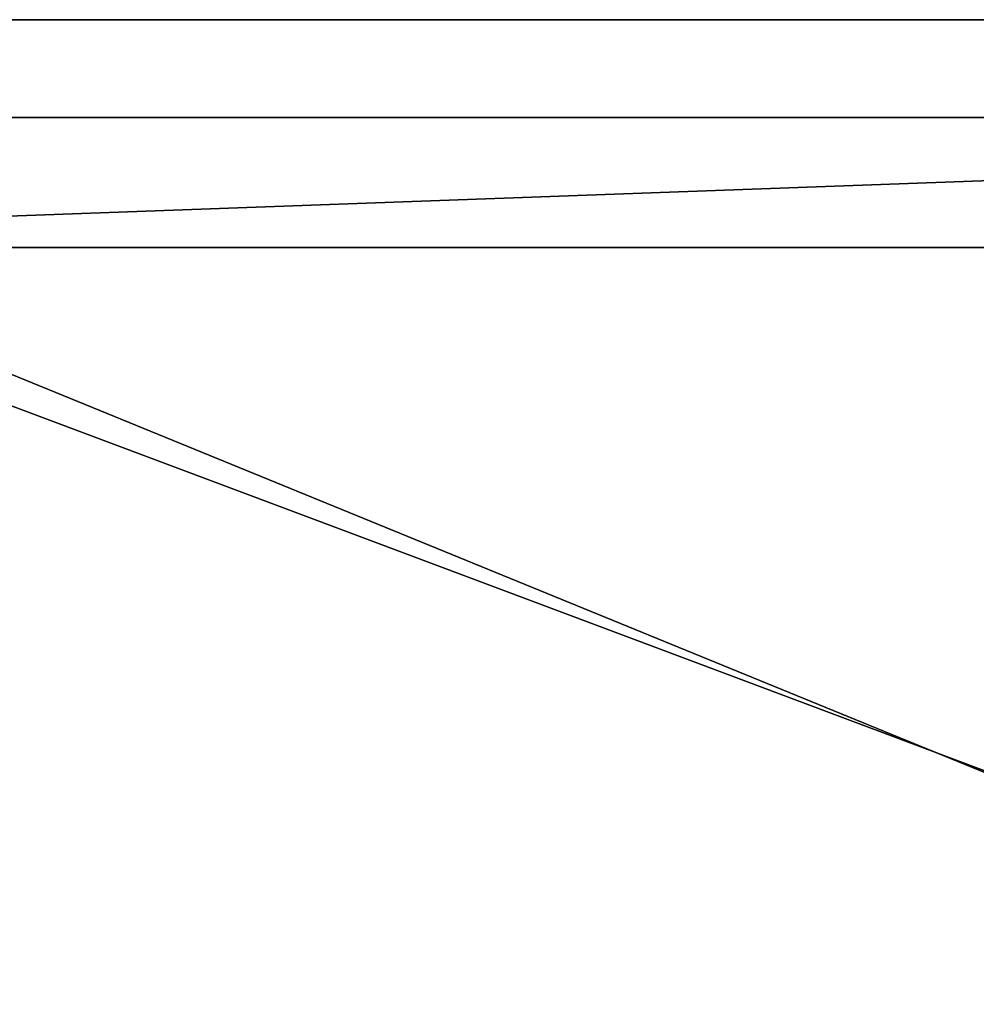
# Model space of a CAD drawing. Header units: inches. Extents: x 15 to 546804, y -66 to 267312.
# Tile 372 of 478: x 440428 to 440722, y 129160 to 129463. Entities that reach past the tile are written whole.
import ezdxf

# ---------------------------------------------------------------- set-up
doc = ezdxf.new("R2010")
doc.units = ezdxf.units.IN
doc.header["$MEASUREMENT"] = 0

msp = doc.modelspace()

# ---------------------------------------------------------------- linework, layer by layer
at = {"color": 7}
for p, q in [((441309.13, 129462.71, 3000), (440109.13, 129462.71, 3000)), ((440159.13, 129462.71, 2950), (441259.13, 129462.71, 2950))]:
    msp.add_line(p, q, dxfattribs=at)
for p, q in [((440159.13, 129432.71, 2950), (441259.13, 129432.71, 2950)), ((441259.13, 129432.71, 325.83), (440159.13, 129432.71, 325.83)), ((440159.13, 129392.71, 2950), (441259.13, 129392.71, 2950)), ((441259.13, 129392.71, 325.83), (440159.13, 129392.71, 325.83))]:
    msp.add_line(p, q)
at = {"color": 7, "invisible_edges": 2}
for points in [[(440159.13, 129432.71, 325.83), (441259.13, 129432.71, 325.83), (440159.13, 129392.71, 325.83)], [(441259.13, 129392.71, 325.83), (440159.13, 129392.71, 325.83), (441259.13, 129432.71, 325.83)]]:
    msp.add_3dface(points, dxfattribs=at)

# ---------------------------------------------------------------- meshes
at = {"color": 7}
mesh = msp.add_polyface(dxfattribs=at)
corners = [(441309.13, 129462.71, 3000), (441259.13, 129462.71, 315.83), (441309.13, 129462.71, 315.83), (441259.13, 129462.71, 2950), (440159.13, 129462.71, 2950), (440109.13, 129462.71, 3000), (440109.13, 129462.71, 315.83), (440159.13, 129462.71, 315.83)]
mesh.append_faces([[corners[k] for k in face] for face in [(3, 0, 1), (4, 0, 3), (5, 4, 6)]], dxfattribs={"vtx0": -1, "vtx1": -1, "color": 7})
mesh.append_faces([[corners[k] for k in face] for face in [(2, 1, 0), (7, 6, 4)]], dxfattribs={"vtx1": -1, "color": 7})
mesh.append_faces([[corners[k] for k in face] for face in [(5, 0, 4)]], dxfattribs={"vtx1": -1, "vtx2": -1, "color": 7})
mesh = msp.add_polyface(dxfattribs=at)
corners = [(440109.13, 129462.71, 3000), (441309.13, 129012.71, 3000), (440109.13, 129012.71, 3000), (441309.13, 129462.71, 3000)]
mesh.append_faces([[corners[k] for k in face] for face in [(2, 1, 0), (3, 0, 1)]], dxfattribs={"vtx1": -1, "color": 7})
mesh = msp.add_polyface(dxfattribs=at)
corners = [(441259.13, 129012.71, 2950), (440159.13, 129462.71, 2950), (440159.13, 129012.71, 2950), (441259.13, 129462.71, 2950)]
mesh.append_faces([[corners[k] for k in face] for face in [(2, 1, 0), (3, 0, 1)]], dxfattribs={"vtx1": -1, "color": 7})
mesh = msp.add_polyface()
corners = [(441259.13, 129432.71, 2950), (440159.13, 129432.71, 325.83), (441259.13, 129432.71, 325.83), (440159.13, 129432.71, 2950)]
mesh.append_faces([[corners[k] for k in face] for face in [(2, 1, 0), (3, 0, 1)]], dxfattribs={"vtx1": -1})
mesh = msp.add_polyface()
corners = [(441259.13, 129432.71, 2950), (440159.13, 129392.71, 2950), (440159.13, 129432.71, 2950), (441259.13, 129392.71, 2950)]
mesh.append_faces([[corners[k] for k in face] for face in [(2, 1, 0), (3, 0, 1)]], dxfattribs={"vtx1": -1})
mesh = msp.add_polyface()
corners = [(440159.13, 129392.71, 325.83), (441259.13, 129392.71, 2950), (441259.13, 129392.71, 325.83), (440159.13, 129392.71, 2950)]
mesh.append_faces([[corners[k] for k in face] for face in [(2, 1, 0), (3, 0, 1)]], dxfattribs={"vtx1": -1})

doc.saveas('drawing.dxf')
